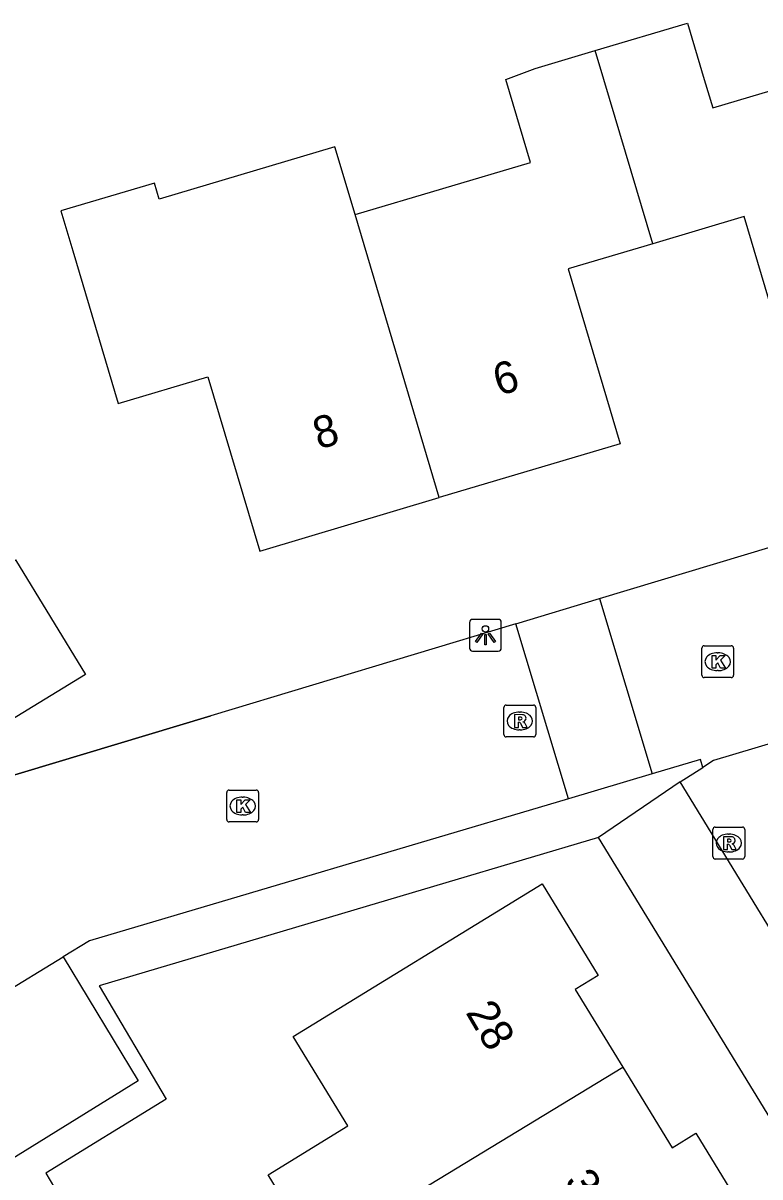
# Model space of a CAD drawing. Extents: x 157767 to 159171, y 387842 to 389425.
# Drawn here: x 158342.53 to 158365.68, y 388465.56 to 388501.77 of the extents above; entities that cross this region are included whole.
import ezdxf

# ---------------------------------------------------------------- set-up
doc = ezdxf.new("R2010")
doc.units = 0
for name, color, linetype in [('IMGEO_Kolk', 7, 'Continuous'), ('IMGEO_Lichtpunt', 7, 'Continuous'), ('IMGEO_Muur', 7, 'Continuous'), ('IMGEO_Pand', 7, 'Continuous'), ('IMGEO_Pand_nummerreeks', 7, 'Continuous'), ('IMGEO_Rijbaan_lokaal_open', 7, 'Continuous'), ('IMGEO_Rioolput', 7, 'Continuous'), ('IMGEO_Voetpad_open', 7, 'Continuous')]:
    doc.layers.add(name, color=color, linetype=linetype)

msp = doc.modelspace()

# ---------------------------------------------------------------- linework, layer by layer
at = {"layer": 'IMGEO_Kolk'}
for p, q in [((158363.849, 388481.3), (158363.849, 388482.152)), ((158363.924, 388482.226), (158364.776, 388482.226)), ((158364.85, 388482.152), (158364.85, 388481.3)), ((158364.337, 388482.006), (158364.362, 388482.006)), ((158364.36, 388481.446), (158364.335, 388481.446)), ((158364.776, 388481.226), (158363.924, 388481.226)), ((158348.927, 388476.77), (158348.927, 388477.622)), ((158349.002, 388477.696), (158349.854, 388477.696)), ((158349.415, 388477.476), (158349.44, 388477.476)), ((158349.928, 388477.622), (158349.928, 388476.77)), ((158349.854, 388476.696), (158349.002, 388476.696)), ((158349.438, 388476.916), (158349.413, 388476.916))]:
    msp.add_line(p, q, dxfattribs=at)
for points in [[(158363.849, 388481.3), (158363.849, 388482.152)], [(158363.924, 388482.226), (158364.776, 388482.226)], [(158364.85, 388482.152), (158364.85, 388481.3)], [(158364.17, 388481.926), (158364.293, 388481.926), (158364.293, 388481.775), (158364.423, 388481.926), (158364.587, 388481.926), (158364.441, 388481.775), (158364.594, 388481.526), (158364.442, 388481.526), (158364.357, 388481.69), (158364.293, 388481.623), (158364.293, 388481.526), (158364.17, 388481.526), (158364.17, 388481.926)], [(158364.776, 388481.226), (158363.924, 388481.226)], [(158348.927, 388476.77), (158348.927, 388477.622)], [(158349.002, 388477.696), (158349.854, 388477.696)], [(158349.248, 388477.396), (158349.371, 388477.396), (158349.371, 388477.245), (158349.501, 388477.396), (158349.665, 388477.396), (158349.519, 388477.245), (158349.672, 388476.996), (158349.52, 388476.996), (158349.435, 388477.16), (158349.371, 388477.093), (158349.371, 388476.996), (158349.248, 388476.996), (158349.248, 388477.396)], [(158349.928, 388477.622), (158349.928, 388476.77)], [(158349.854, 388476.696), (158349.002, 388476.696)]]:
    msp.add_lwpolyline(points, dxfattribs=at)
for centre, start, end in [((158363.926, 388482.15), 91.552, 178.448), ((158363.926, 388482.15), 91.552, 178.448), ((158364.774, 388482.15), 1.552, 88.448), ((158364.774, 388482.15), 1.552, 88.448), ((158363.926, 388481.302), 181.552, 268.448), ((158363.926, 388481.302), 181.552, 268.448), ((158364.774, 388481.302), 271.552, 358.448), ((158364.774, 388481.302), 271.552, 358.448), ((158349.004, 388477.62), 91.552, 178.448), ((158349.004, 388477.62), 91.552, 178.448), ((158349.852, 388477.62), 1.552, 88.448), ((158349.852, 388477.62), 1.552, 88.448), ((158349.004, 388476.772), 181.552, 268.448), ((158349.004, 388476.772), 181.552, 268.448), ((158349.852, 388476.772), 271.552, 358.448), ((158349.852, 388476.772), 271.552, 358.448)]:
    msp.add_arc(centre, 0.0765, start, end, dxfattribs=at)
for centre, major_axis, ratio, start_param, end_param in [((158364.336, 388481.726), (-0.387, 0.002), 0.722429, 4.712389, 7.853982), ((158364.361, 388481.726), (-0.39, 0.002), 0.717154, 1.570796, 4.712389), ((158349.414, 388477.196), (-0.387, 0.002), 0.722429, 4.712389, 7.853982), ((158349.439, 388477.196), (-0.39, 0.002), 0.717154, 1.570796, 4.712389)]:
    msp.add_ellipse(centre, major_axis=major_axis, ratio=ratio, start_param=start_param, end_param=end_param, dxfattribs=at)
at = {"layer": 'IMGEO_Lichtpunt'}
for p, q in [((158356.554, 388482.96), (158356.554, 388482.153)), ((158356.554, 388482.96), (158356.554, 388482.153)), ((158357.456, 388483.055), (158356.648, 388483.055)), ((158357.456, 388483.055), (158356.648, 388483.055)), ((158357.55, 388482.153), (158357.55, 388482.96)), ((158357.55, 388482.153), (158357.55, 388482.96)), ((158356.648, 388482.059), (158357.456, 388482.059)), ((158356.648, 388482.059), (158357.456, 388482.059))]:
    msp.add_line(p, q, dxfattribs=at)
for points in [[(158356.928, 388482.624), (158356.967, 388482.596), (158356.779, 388482.334), (158356.741, 388482.361), (158356.928, 388482.624)], [(158357.03, 388482.576), (158357.077, 388482.576), (158357.077, 388482.254), (158357.03, 388482.254), (158357.03, 388482.576)], [(158357.14, 388482.596), (158357.178, 388482.623), (158357.365, 388482.361), (158357.326, 388482.333), (158357.14, 388482.596)]]:
    msp.add_lwpolyline(points, dxfattribs=at)
msp.add_circle((158357.053, 388482.758), 0.0994, dxfattribs=at)
for centre, start, end in [((158356.648, 388482.96), 90, 180), ((158356.648, 388482.96), 90, 180), ((158357.456, 388482.96), 0, 90), ((158357.456, 388482.96), 0, 90), ((158356.648, 388482.153), 180, 270), ((158356.648, 388482.153), 180, 270), ((158357.456, 388482.153), 270, 0), ((158357.456, 388482.153), 270, 360)]:
    msp.add_arc(centre, 0.0946, start, end, dxfattribs=at)
at = {"layer": 'IMGEO_Muur'}
for points in [[(158339.268, 388476.896), (158340.523, 388477.649), (158348.428, 388480.03)], [(158355.812, 388474.787), (158344.923, 388471.558), (158347.021, 388467.993), (158343.245, 388465.675)]]:
    msp.add_lwpolyline(points, dxfattribs=at)
at = {"layer": 'IMGEO_Pand'}
for points in [[(158360.504, 388500.908), (158363.402, 388501.77), (158363.929, 388500), (158364.194, 388499.108), (158367.194, 388500), (158369.753, 388500.761)], [(158352.957, 388495.76), (158358.469, 388497.399), (158357.695, 388500), (158358.61, 388500.345), (158360.504, 388500.908)], [(158362.309, 388494.845), (158360.774, 388500), (158360.504, 388500.908)], [(158352.957, 388495.76), (158352.323, 388497.89), (158346.806, 388496.248), (158346.658, 388496.746), (158343.719, 388495.873), (158344.091, 388494.623), (158345.515, 388489.83), (158348.337, 388490.669), (158349.963, 388485.2), (158355.6, 388486.877)], [(158355.6, 388486.877), (158352.957, 388495.76)], [(158372.4, 388491.868), (158366.813, 388490.206), (158365.18, 388495.699), (158362.309, 388494.845)], [(158362.309, 388494.845), (158359.655, 388494.056), (158361.287, 388488.568), (158355.6, 388486.877)], [(158337.431, 388487.759), (158338.833, 388485.461), (158340.011, 388483.53), (158342.296, 388484.924), (158344.491, 388481.327), (158338.715, 388477.802), (158336.782, 388480.97), (158332.421, 388478.309), (158329.954, 388476.803), (158329.204, 388478.033), (158328.914, 388477.856), (158328.289, 388478.881), (158328.58, 388479.059), (158327.113, 388481.461)], [(158351.739, 388463.153), (158350.224, 388465.625), (158352.735, 388467.164), (158351.017, 388469.967), (158358.834, 388474.756), (158360.595, 388471.88), (158359.874, 388471.438), (158361.367, 388469.002)], [(158351.739, 388463.153), (158361.367, 388469.002)], [(158361.367, 388469.002), (158362.915, 388466.474), (158363.659, 388466.93), (158365.308, 388464.239)]]:
    msp.add_lwpolyline(points, dxfattribs=at)
at = {"layer": 'IMGEO_Rijbaan_lokaal_open'}
for points in [[(158360.636, 388483.708), (158378.748, 388489.164), (158379.851, 388490.943), (158379.808, 388491.087)], [(158358.003, 388482.915), (158360.636, 388483.708)], [(158360.636, 388483.708), (158362.294, 388478.208)], [(158358.003, 388482.915), (158348.428, 388480.03), (158340.523, 388477.649), (158339.268, 388476.896), (158331.064, 388471.977)], [(158359.657, 388477.426), (158358.003, 388482.915)], [(158374.394, 388481.687), (158366.919, 388479.436), (158364.221, 388478.624), (158363.886, 388478.411)], [(158363.886, 388478.411), (158363.813, 388478.659), (158362.294, 388478.208)], [(158362.294, 388478.208), (158359.657, 388477.426)], [(158359.657, 388477.426), (158344.619, 388472.966), (158343.79, 388472.46)], [(158335.69, 388467.523), (158343.79, 388472.46)]]:
    msp.add_lwpolyline(points, dxfattribs=at)
at = {"layer": 'IMGEO_Rioolput'}
for p, q in [((158357.631, 388479.44), (158357.631, 388480.292)), ((158357.706, 388480.366), (158358.558, 388480.366)), ((158358.632, 388480.292), (158358.632, 388479.44)), ((158358.119, 388480.146), (158358.144, 388480.146)), ((158358.142, 388479.586), (158358.117, 388479.586)), ((158358.558, 388479.366), (158357.706, 388479.366)), ((158364.199, 388475.608), (158364.199, 388476.46)), ((158364.274, 388476.534), (158365.126, 388476.534)), ((158364.687, 388476.314), (158364.712, 388476.314)), ((158365.2, 388476.46), (158365.2, 388475.608)), ((158364.71, 388475.754), (158364.685, 388475.754)), ((158365.126, 388475.534), (158364.274, 388475.534))]:
    msp.add_line(p, q, dxfattribs=at)
for points in [[(158357.631, 388479.44), (158357.631, 388480.292)], [(158357.706, 388480.366), (158358.558, 388480.366)], [(158358.632, 388480.292), (158358.632, 388479.44)], [(158358.22, 388480.064), (158357.968, 388480.066), (158357.968, 388479.666)], [(158358.146, 388479.985), (158358.092, 388479.985), (158358.092, 388479.904)], [(158358.092, 388479.904), (158358.144, 388479.904)], [(158357.968, 388479.666), (158358.092, 388479.666), (158358.092, 388479.828), (158358.103, 388479.828)], [(158358.15, 388479.799), (158358.221, 388479.666), (158358.361, 388479.666), (158358.296, 388479.792)], [(158358.558, 388479.366), (158357.706, 388479.366)], [(158364.199, 388475.608), (158364.199, 388476.46)], [(158364.274, 388476.534), (158365.126, 388476.534)], [(158365.2, 388476.46), (158365.2, 388475.608)], [(158364.788, 388476.232), (158364.536, 388476.234), (158364.536, 388475.834)], [(158364.536, 388475.834), (158364.66, 388475.834), (158364.66, 388475.996), (158364.671, 388475.996)], [(158364.714, 388476.153), (158364.66, 388476.153), (158364.66, 388476.072)], [(158364.66, 388476.072), (158364.712, 388476.072)], [(158364.718, 388475.967), (158364.789, 388475.834), (158364.929, 388475.834), (158364.864, 388475.96)], [(158365.126, 388475.534), (158364.274, 388475.534)]]:
    msp.add_lwpolyline(points, dxfattribs=at)
for centre, radius, start, end in [((158357.708, 388480.29), 0.0765, 91.552, 178.448), ((158357.708, 388480.29), 0.0765, 91.552, 178.448), ((158358.556, 388480.29), 0.0765, 1.552, 88.448), ((158358.556, 388480.29), 0.0765, 1.552, 88.448), ((158358.128, 388480.093), 0.19, 274.7715, 282.9687), ((158358.152, 388479.889), 0.0964, 77.0061, 93.1865), ((158358.166, 388479.946), 0.0378, 276.6634, 79.6772), ((158358.219, 388479.954), 0.109, 350.3612, 89.416), ((158358.217, 388479.954), 0.112, 277.5842, 350.9817), ((158358.102, 388479.775), 0.0533, 26.0293, 88.6989), ((158358.201, 388479.739), 0.108, 29.5134, 73.7905), ((158357.708, 388479.442), 0.0765, 181.552, 268.448), ((158357.708, 388479.442), 0.0765, 181.552, 268.448), ((158358.556, 388479.442), 0.0765, 271.552, 358.448), ((158358.556, 388479.442), 0.0765, 271.552, 358.448), ((158364.276, 388476.458), 0.0765, 91.552, 178.448), ((158364.276, 388476.458), 0.0765, 91.552, 178.448), ((158365.124, 388476.458), 0.0765, 1.552, 88.448), ((158365.124, 388476.458), 0.0765, 1.552, 88.448), ((158364.67, 388475.943), 0.0533, 26.0293, 88.6989), ((158364.696, 388476.261), 0.19, 274.7715, 282.9687), ((158364.72, 388476.057), 0.0964, 77.0061, 93.1865), ((158364.734, 388476.114), 0.0378, 276.6634, 79.6772), ((158364.787, 388476.122), 0.109, 350.3612, 89.416), ((158364.785, 388476.122), 0.112, 277.5842, 350.9817), ((158364.769, 388475.907), 0.108, 29.5134, 73.7905), ((158364.276, 388475.61), 0.0765, 181.552, 268.448), ((158364.276, 388475.61), 0.0765, 181.552, 268.448), ((158365.124, 388475.61), 0.0765, 271.552, 358.448), ((158365.124, 388475.61), 0.0765, 271.552, 358.448)]:
    msp.add_arc(centre, radius, start, end, dxfattribs=at)
for centre, major_axis, ratio, start_param, end_param in [((158358.118, 388479.866), (-0.387, 0.002), 0.722429, 4.712389, 7.853982), ((158358.143, 388479.866), (-0.39, 0.002), 0.717154, 1.570796, 4.712389), ((158364.686, 388476.034), (-0.387, 0.002), 0.722429, 4.712389, 7.853982), ((158364.711, 388476.034), (-0.39, 0.002), 0.717154, 1.570796, 4.712389)]:
    msp.add_ellipse(centre, major_axis=major_axis, ratio=ratio, start_param=start_param, end_param=end_param, dxfattribs=at)
at = {"layer": 'IMGEO_Voetpad_open'}
for points in [[(158363.169, 388477.953), (158363.886, 388478.411)], [(158363.169, 388477.953), (158360.606, 388476.208)], [(158368.328, 388469.526), (158363.169, 388477.953)], [(158360.606, 388476.208), (158355.812, 388474.787), (158344.923, 388471.558), (158347.021, 388467.993), (158343.245, 388465.675), (158343.518, 388465.214)], [(158387.122, 388432.9), (158360.606, 388476.208)], [(158343.79, 388472.46), (158346.142, 388468.567), (158338.07, 388463.578), (158335.69, 388467.523)]]:
    msp.add_lwpolyline(points, dxfattribs=at)

# ---------------------------------------------------------------- texts
at = {"layer": 'IMGEO_Pand_nummerreeks'}
for s, rotation, p in [('6', 16.5636, (158357.473, 388490.063)), ('8', 16.5642, (158351.815, 388488.381)), ('28', 300.3296, (158356.414, 388470.721)), ('30', 300.3296, (158359.511, 388465.427))]:
    msp.add_text(s, height=1, rotation=rotation, dxfattribs=at).set_placement(p)

doc.saveas('drawing.dxf')
